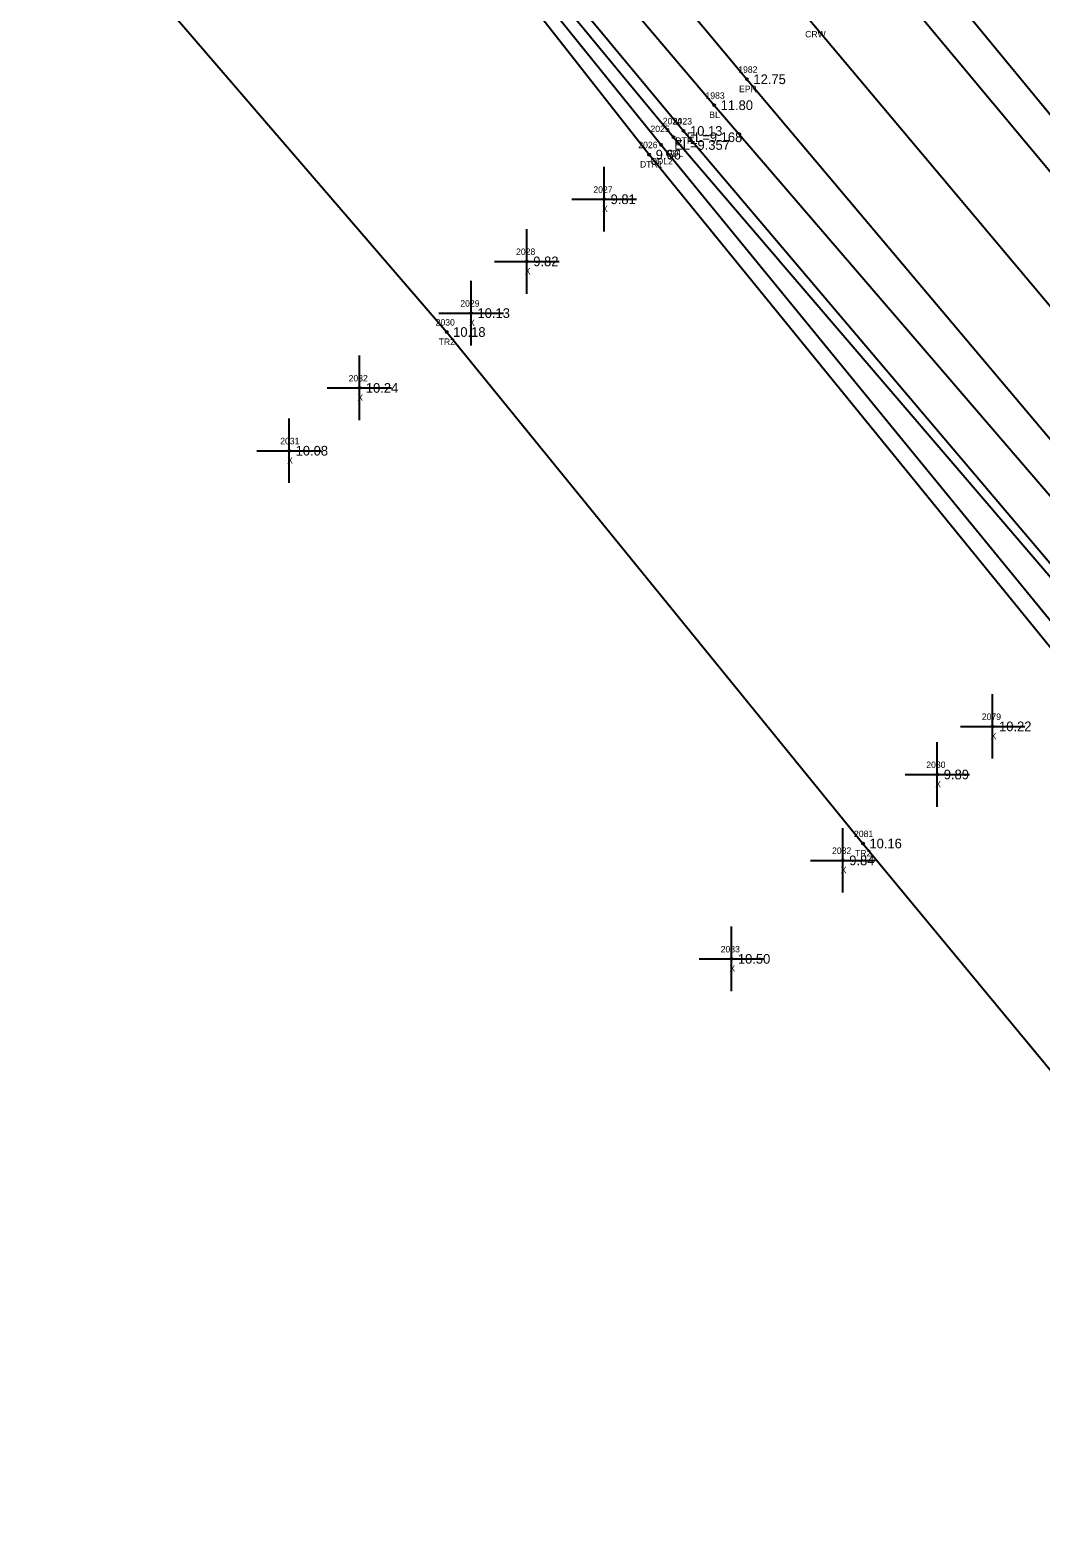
# Model space of a CAD drawing. Extents: x 2042211 to 2045853, y 303080 to 309569.
# Drawn here: x 2044074.2 to 2044230.8, y 304797.6 to 305031.1 of the extents above; entities that cross this region are included whole.
import ezdxf

# ---------------------------------------------------------------- set-up
doc = ezdxf.new("R2010")
doc.units = 0
for name, color, linetype in [('BR_500YR_SCOUR', 7, 'Continuous'), ('RD_DTM_BkLn1', 7, 'Continuous'), ('RD_DTM_BkLn_txCode', 7, 'Continuous'), ('RD_EX_H2O', 7, 'Continuous'), ('RD_EX_H2O_txCode', 7, 'Continuous'), ('RD_EX_Misc', 7, 'Continuous'), ('RD_EX_Misc_txCode', 7, 'Continuous'), ('RD_EX_Road', 7, 'Continuous'), ('RD_EX_Road_txCode', 7, 'Continuous'), ('RD_EX_TX_H2O_ELEV', 7, 'Continuous'), ('RD_EX_TX_Misc_ELEV', 7, 'Continuous'), ('RD_EX_TX_Road_ELEV', 7, 'Continuous'), ('RD_EX_TX_VEG_ELEV', 7, 'Continuous'), ('RD_EX_VEG_txCode', 7, 'Continuous'), ('RD_HC_Survey_txCode', 7, 'Continuous'), ('RD_SMD_Locator', 7, 'Continuous')]:
    doc.layers.add(name, color=color, linetype=linetype)

msp = doc.modelspace()

# ---------------------------------------------------------------- linework, layer by layer
at = {"layer": 'BR_500YR_SCOUR'}
msp.add_lwpolyline([(2043442.97, 305737.07), (2043459.87, 305757.29), (2043500.33, 305735.55), (2043510.29, 305716.16), (2043558.94, 305666.15), (2043625.65, 305592.92), (2043688.91, 305518.94), (2043753.11, 305437.19), (2043818.03, 305364.7), (2043877.83, 305282.82), (2043938.63, 305211.62), (2044011.48, 305138.99), (2044075.86, 305057.44), (2044138.75, 304984.38), (2044203.27, 304905.13), (2044266.06, 304829.27), (2044328.58, 304748.23), (2044394.11, 304672.51), (2044456.79, 304595.02), (2044489.64, 304560.38)], dxfattribs=at)
for centre in [(2044138.75, 304984.38), (2044203.27, 304905.13)]:
    msp.add_circle(centre, 0.15, dxfattribs=at)
at = {"layer": 'RD_DTM_BkLn1'}
for points in [[(2043537.57, 305841.2), (2043543.07, 305834.82), (2043547.67, 305836.32), (2043557.54, 305825.5), (2043571.92, 305809.49), (2043633.83, 305732.88), (2043699.09, 305656.29), (2043762.93, 305580.55), (2043827.21, 305502.36), (2043888.69, 305425.33), (2043954.53, 305349.45), (2044014.08, 305277.47), (2044018.49, 305276.45), (2044019.61, 305275.44), (2044023.1, 305269.64), (2044024.11, 305264.85), (2044081.02, 305196.95), (2044145.48, 305121.13), (2044210.56, 305044.49), (2044273.6, 304967.95), (2044321.18, 304912.75), (2044337.82, 304895.78)], [(2043528.91, 305830.2), (2043556.35, 305797.19), (2043619.96, 305720.85), (2043684.02, 305644.21), (2043747.98, 305567.9), (2043812.35, 305491.13), (2043876, 305414.64), (2043940.22, 305337.83), (2044003.86, 305261.82), (2044067.88, 305184.94), (2044131, 305108.73), (2044195.62, 305032.03), (2044259.59, 304955.88), (2044323.63, 304879.52), (2044387.48, 304802.4), (2044451.92, 304725.21), (2044515.94, 304648.42), (2044581.15, 304571.52), (2044645.01, 304495.17), (2044708.42, 304418.52), (2044772.84, 304341.13)], [(2043798.36, 305479.17), (2043862.32, 305402.71), (2043926.37, 305326.69), (2043989.74, 305249.79), (2043988.33, 305246.75), (2043991.19, 305243.51), (2043994.75, 305243.65), (2044053.09, 305173.37), (2044116.28, 305094.9), (2044180.2, 305019.52), (2044245.63, 304943.51), (2044308.37, 304866.05), (2044373.1, 304789.96), (2044438.35, 304712.62), (2044501.57, 304636.05), (2044528.47, 304600.32), (2044565.87, 304558.85), (2044630.47, 304482.97), (2044694.06, 304405.2), (2044697.06, 304397.81), (2044701.81, 304392.08), (2044707.96, 304388.87), (2044759.04, 304329.78)]]:
    msp.add_lwpolyline(points, dxfattribs=at)
at = {"layer": 'RD_EX_H2O'}
for points in [[(2044112.24, 305091.58), (2044175.46, 305015.53), (2044240.61, 304938.74), (2044304.53, 304862.04), (2044368.54, 304785.1), (2044433.36, 304707.39), (2044496.86, 304631.9), (2044519.88, 304601.32), (2044518.57, 304598.19)], [(2044110.63, 305089.46), (2044172, 305013.36), (2044236.2, 304934.93), (2044301.9, 304859.82), (2044365.31, 304782.82), (2044429.99, 304704.43), (2044493.57, 304629.27), (2044517.33, 304598.48)], [(2044111.06, 305090.52), (2044173.91, 305014.56), (2044239.84, 304937.67), (2044303.17, 304860.83), (2044366.77, 304784.1), (2044432.41, 304706.69), (2044494.93, 304630.14), (2044518.25, 304599.32)], [(2044110.02, 305088.49), (2044170.14, 305011.86), (2044233.99, 304933.5), (2044300.88, 304859.21), (2044363.92, 304781.65), (2044428.82, 304703.43), (2044492.29, 304628.07), (2044516.49, 304597.96), (2044518.57, 304598.19)]]:
    msp.add_lwpolyline(points, dxfattribs=at)
at = {"layer": 'RD_EX_Misc'}
for p, q in [((2044163.15, 304999.95), (2044163.15, 305009.95)), ((2044158.15, 305004.95), (2044168.15, 305004.95)), ((2044151.17, 304990.32), (2044151.17, 305000.32)), ((2044146.17, 304995.32), (2044156.17, 304995.32)), ((2044142.53, 304982.31), (2044142.53, 304992.31)), ((2044137.53, 304987.31), (2044147.53, 304987.31)), ((2044125.22, 304970.72), (2044125.22, 304980.72)), ((2044120.22, 304975.72), (2044130.22, 304975.72)), ((2044114.34, 304960.99), (2044114.34, 304970.99)), ((2044109.34, 304965.99), (2044119.34, 304965.99)), ((2044223.36, 304918.28), (2044223.36, 304928.28)), ((2044218.36, 304923.28), (2044228.36, 304923.28)), ((2044214.79, 304910.83), (2044214.79, 304920.83)), ((2044209.79, 304915.83), (2044219.79, 304915.83)), ((2044200.14, 304897.52), (2044200.14, 304907.52)), ((2044195.14, 304902.52), (2044205.14, 304902.52)), ((2044182.88, 304882.26), (2044182.88, 304892.26)), ((2044177.88, 304887.26), (2044187.88, 304887.26))]:
    msp.add_line(p, q, dxfattribs=at)
at = {"layer": 'RD_EX_Road'}
for points in [[(2043522.11, 305820), (2043547.67, 305789.85), (2043610.72, 305713.32), (2043674.95, 305636.32), (2043738.18, 305559.62), (2043802.42, 305482.71), (2043865.72, 305405.84), (2043929.53, 305328.85), (2043994.13, 305253.28), (2044057.4, 305176.5), (2044121.27, 305100.2), (2044185.29, 305023.54), (2044249.56, 304947.28), (2044313.31, 304870.31), (2044377.09, 304793.29), (2044442, 304716.26), (2044505.92, 304639.55), (2044570.44, 304562.35), (2044634.61, 304485.93), (2044698.46, 304409.27), (2044762.46, 304332.37)], [(2044013.41, 305270.34), (2044077.97, 305194.15), (2044141.4, 305117.67), (2044205.92, 305040.83), (2044269.54, 304964.65), (2044331.73, 304891.04), (2044335.22, 304889.2), (2044346.01, 304875.31), (2044356.18, 304867.61), (2044370.01, 304868.14), (2044386.83, 304866.36), (2044389.44, 304849.53), (2044390.71, 304830.73), (2044393.77, 304818.44), (2044395.5, 304814.18), (2044398.16, 304811.09), (2044461.8, 304734.03), (2044526.04, 304657.6), (2044591.28, 304580.23), (2044655.29, 304503.62), (2044718.26, 304427.32), (2044783.13, 304349.86)]]:
    msp.add_lwpolyline(points, dxfattribs=at)
at = {"layer": 'RD_SMD_Locator'}
for centre in [(2044185.29, 305023.54), (2044180.2, 305019.52), (2044173.91, 305014.56), (2044175.46, 305015.53), (2044170.14, 305011.86), (2044172, 305013.36), (2044163.15, 305004.95), (2044151.17, 304995.32), (2044142.53, 304987.31), (2044125.22, 304975.72), (2044114.34, 304965.99), (2044223.36, 304923.28), (2044214.79, 304915.83), (2044200.14, 304902.52), (2044182.88, 304887.26)]:
    msp.add_circle(centre, 0.15, dxfattribs=at)

# ---------------------------------------------------------------- texts
at = {"layer": 'RD_DTM_BkLn_txCode'}
for s, p in [('1983', (2044178.86, 305020.52)), ('BL', (2044179.45, 305017.52))]:
    msp.add_text(s, height=1, dxfattribs=at).set_placement(p)
at = {"layer": 'RD_EX_H2O_txCode'}
for s, p in [('2024', (2044172.24, 305016.56)), ('2023', (2044173.79, 305016.53)), ('2025', (2044170.33, 305015.36)), ('DTR', (2044174.19, 305013.53)), ('2026', (2044168.45, 305012.86)), ('ODL', (2044172.67, 305011.56)), ('DTR1', (2044168.71, 305009.86)), ('ODL2', (2044170.31, 305010.36))]:
    msp.add_text(s, height=1, dxfattribs=at).set_placement(p)
at = {"layer": 'RD_EX_Misc_txCode'}
for s, p in [('2027', (2044161.48, 305005.95)), ('X', (2044162.83, 305002.95)), ('2028', (2044149.5, 304996.32)), ('X', (2044150.85, 304993.32)), ('2029', (2044140.86, 304988.31)), ('X', (2044142.22, 304985.31)), ('2032', (2044123.55, 304976.72)), ('X', (2044124.91, 304973.72)), ('2031', (2044112.95, 304966.99)), ('X', (2044114.02, 304963.99)), ('2079', (2044221.69, 304924.28)), ('X', (2044223.05, 304921.28)), ('2080', (2044213.08, 304916.83)), ('X', (2044214.47, 304913.83)), ('2082', (2044198.47, 304903.52)), ('X', (2044199.82, 304900.52)), ('2083', (2044181.21, 304888.26)), ('X', (2044182.57, 304885.26))]:
    msp.add_text(s, height=1, dxfattribs=at).set_placement(p)
at = {"layer": 'RD_EX_Road_txCode'}
for s, p in [('1982', (2044183.94, 305024.54)), ('EPR', (2044184.06, 305021.54))]:
    msp.add_text(s, height=1, dxfattribs=at).set_placement(p)
at = {"layer": 'RD_EX_TX_H2O_ELEV'}
for s, p in [('EL=9.168', (2044175.91, 305013.81)), ('10.13', (2044176.46, 305014.78)), ('9.66', (2044171.14, 305011.11)), ('EL=9.357', (2044174, 305012.61))]:
    msp.add_text(s, height=1.5, dxfattribs=at).set_placement(p)
at = {"layer": 'RD_EX_TX_Misc_ELEV'}
for s, p in [('11.80', (2044181.2, 305018.77)), ('9.81', (2044164.15, 305004.2)), ('9.82', (2044152.17, 304994.57)), ('10.13', (2044143.53, 304986.56)), ('10.24', (2044126.22, 304974.97)), ('10.08', (2044115.34, 304965.24)), ('10.22', (2044224.36, 304922.53)), ('9.89', (2044215.79, 304915.08)), ('9.84', (2044201.14, 304901.77)), ('10.50', (2044183.88, 304886.51))]:
    msp.add_text(s, height=1.5, dxfattribs=at).set_placement(p)
at = {"layer": 'RD_EX_TX_Road_ELEV'}
msp.add_text('12.75', height=1.5, dxfattribs=at).set_placement((2044186.29, 305022.79))
at = {"layer": 'RD_EX_TX_VEG_ELEV'}
for s, p in [('10.18', (2044139.75, 304983.63)), ('10.16', (2044204.27, 304904.38))]:
    msp.add_text(s, height=1.5, dxfattribs=at).set_placement(p)
at = {"layer": 'RD_EX_VEG_txCode'}
for s, p in [('2030', (2044137.04, 304985.38)), ('TR2', (2044137.51, 304982.38)), ('2081', (2044201.88, 304906.13)), ('TR2', (2044202.03, 304903.13))]:
    msp.add_text(s, height=1, dxfattribs=at).set_placement(p)
at = {"layer": 'RD_HC_Survey_txCode'}
msp.add_text('CRW', height=1, dxfattribs=at).set_placement((2044194.3, 305030.03))

doc.saveas('drawing.dxf')
